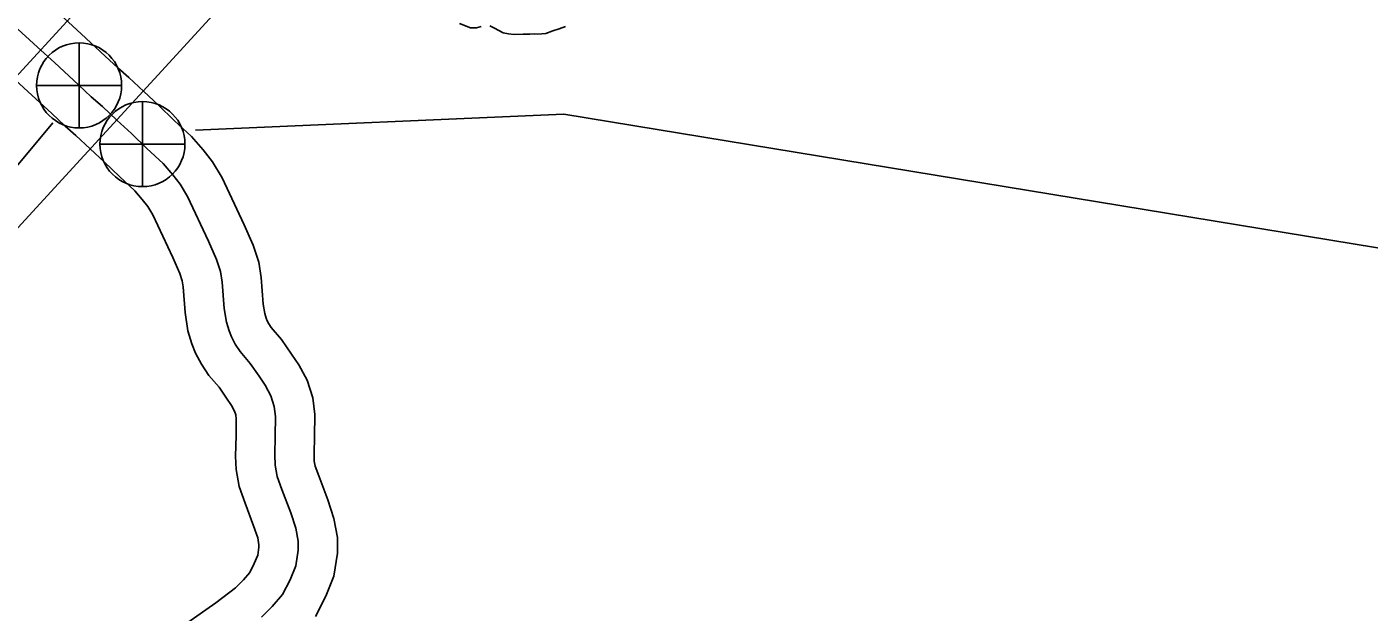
# Model space of a CAD drawing. Extents: x -83719 to 153526, y -11835 to 11446.
# Drawn here: x 13818.5 to 13989.5, y -1777.1 to -1702.6 of the extents above; entities that cross this region are included whole.
import ezdxf

# ---------------------------------------------------------------- set-up
doc = ezdxf.new("R2010")
doc.units = 0
for name, color, linetype in [('Level 15', 7, 'Continuous'), ('Level 20', 7, 'Continuous'), ('Level 25', 7, 'Continuous'), ('Level 26', 7, 'Continuous'), ('Level 59', 7, 'Continuous'), ('Level 9', 7, 'Continuous')]:
    doc.layers.add(name, color=color, linetype=linetype)

msp = doc.modelspace()

# ---------------------------------------------------------------- linework, layer by layer
at = {"layer": 'Level 15'}
for points in [[(13837.23, -1714.48), (13835.25, -1712.54), (13833.35, -1710.78), (13831.44, -1709.01), (13830.04, -1707.77), (13828.45, -1706.28), (13825.37, -1703.44), (13823.2, -1701.45), (13820.17, -1698.68), (13818.6, -1697.25), (13817.36, -1696.11), (13816.21, -1695.12)], [(13830.25, -1721.63), (13828.36, -1719.79), (13826.54, -1718.11), (13824.72, -1716.41), (13823.3, -1715.16), (13821.65, -1713.6), (13818.6, -1710.8), (13816.44, -1708.82), (13813.43, -1706.06), (13811.85, -1704.63), (13810.72, -1703.59), (13809.69, -1702.71)], [(13855.06, -1756.92), (13855.1, -1754.81), (13855.15, -1751.94), (13854.88, -1749.85), (13854.17, -1747.6), (13853.1, -1745.64), (13852.19, -1744.27), (13850.9, -1742.39), (13849.61, -1740.89), (13849.29, -1740.41), (13849.08, -1740.01), (13848.95, -1739.67), (13848.77, -1739.09), (13848.59, -1737.88), (13848.33, -1734.49), (13848.02, -1732.55), (13847.3, -1730.39), (13846.15, -1727.8), (13843.35, -1721.79), (13842.1, -1719.75), (13840.92, -1718.25), (13839.45, -1716.52), (13837.23, -1714.48)], [(13845.06, -1757.25), (13845.11, -1754.63), (13845.14, -1752.52), (13845.08, -1752.02), (13844.92, -1751.53), (13844.54, -1750.82), (13843.9, -1749.87), (13842.95, -1748.48), (13841.66, -1746.97), (13840.7, -1745.56), (13839.96, -1744.15), (13839.49, -1742.95), (13838.98, -1741.29), (13838.65, -1738.98), (13838.39, -1735.67), (13838.27, -1734.94), (13837.96, -1734.01), (13837.05, -1731.95), (13834.52, -1726.52), (13833.88, -1725.47), (13833.17, -1724.57), (13832.23, -1723.46), (13830.25, -1721.63)], [(13838.84, -1778.55), (13842.55, -1775.96), (13845.03, -1774.04), (13846.05, -1773.02), (13846.87, -1772.07), (13847.44, -1770.95), (13847.87, -1769.9), (13848.03, -1768.87), (13848.03, -1768.55), (13847.87, -1767.69), (13847.36, -1766.13), (13846.27, -1763.24), (13845.52, -1761.14), (13845.12, -1758.95), (13845.06, -1757.25)], [(13855.23, -1777.69), (13856.55, -1775.11), (13857.58, -1772.56), (13858.03, -1769.63), (13858.03, -1767.63), (13857.58, -1765.22), (13856.8, -1762.82), (13855.66, -1759.79), (13855.21, -1758.54), (13855.09, -1757.89), (13855.06, -1756.92)]]:
    msp.add_lwpolyline(points, dxfattribs=at)
at = {"layer": 'Level 20'}
msp.add_lwpolyline([(13816.83, -1728.68), (13843.6, -1699.49), (13833.87, -1690.57), (13807.11, -1719.76)], close=True, dxfattribs=at)
at = {"layer": 'Level 25'}
for points in [[(13839.97, -1715.72), (13886.87, -1713.68), (14093.99, -1747.72)], [(13821.76, -1714.78), (13787.83, -1755.52), (13715.92, -1758.11)]]:
    msp.add_lwpolyline(points, dxfattribs=at)
at = {"layer": 'Level 26'}
for p, q in [((13825.12, -1715.43), (13825.12, -1704.6)), ((13819.7, -1710.02), (13830.54, -1710.02)), ((13833.19, -1722.92), (13833.19, -1712.08)), ((13827.77, -1717.5), (13838.6, -1717.5))]:
    msp.add_line(p, q, dxfattribs=at)
for centre in [(13825.12, -1710.02), (13833.19, -1717.5)]:
    msp.add_circle(centre, 5.42, dxfattribs=at)
at = {"layer": 'Level 59'}
for points in [[(13833.74, -1718.05), (13831.8, -1716.17), (13829.94, -1714.45), (13828.08, -1712.71), (13826.67, -1711.46), (13825.05, -1709.94), (13821.98, -1707.12), (13819.82, -1705.13), (13816.8, -1702.37), (13815.23, -1700.94), (13814.04, -1699.85), (13812.95, -1698.91)], [(13850.06, -1757.08), (13850.1, -1754.72), (13850.15, -1752.23), (13849.98, -1750.94), (13849.55, -1749.56), (13848.82, -1748.23), (13848.04, -1747.07), (13846.93, -1745.44), (13845.64, -1743.93), (13844.99, -1742.99), (13844.52, -1742.08), (13844.22, -1741.31), (13843.88, -1740.19), (13843.62, -1738.43), (13843.36, -1735.08), (13843.15, -1733.74), (13842.63, -1732.2), (13841.6, -1729.88), (13838.94, -1724.16), (13837.99, -1722.61), (13837.04, -1721.41), (13835.84, -1719.99), (13833.74, -1718.05)], [(13848.34, -1777.8), (13849.72, -1776.43), (13851.05, -1774.88), (13852, -1773.03), (13852.73, -1771.23), (13853.03, -1769.25), (13853.03, -1768.09), (13852.73, -1766.46), (13852.08, -1764.48), (13850.96, -1761.51), (13850.36, -1759.84), (13850.1, -1758.42), (13850.06, -1757.08)]]:
    msp.add_lwpolyline(points, dxfattribs=at)
at = {"layer": 'Level 9'}
for points in [[(13876.33, -1702.53), (13875.77, -1702.67), (13874.97, -1702.68), (13873.59, -1702.12)], [(13887.11, -1702.5), (13886.28, -1702.81), (13885.48, -1703.06), (13884.58, -1703.4), (13883.58, -1703.48), (13883.08, -1703.45), (13882.55, -1703.49), (13881.68, -1703.5), (13880.55, -1703.52), (13879.85, -1703.46), (13879.14, -1703.33), (13878.04, -1702.74), (13877.47, -1702.45)]]:
    msp.add_lwpolyline(points, dxfattribs=at)

doc.saveas('drawing.dxf')
